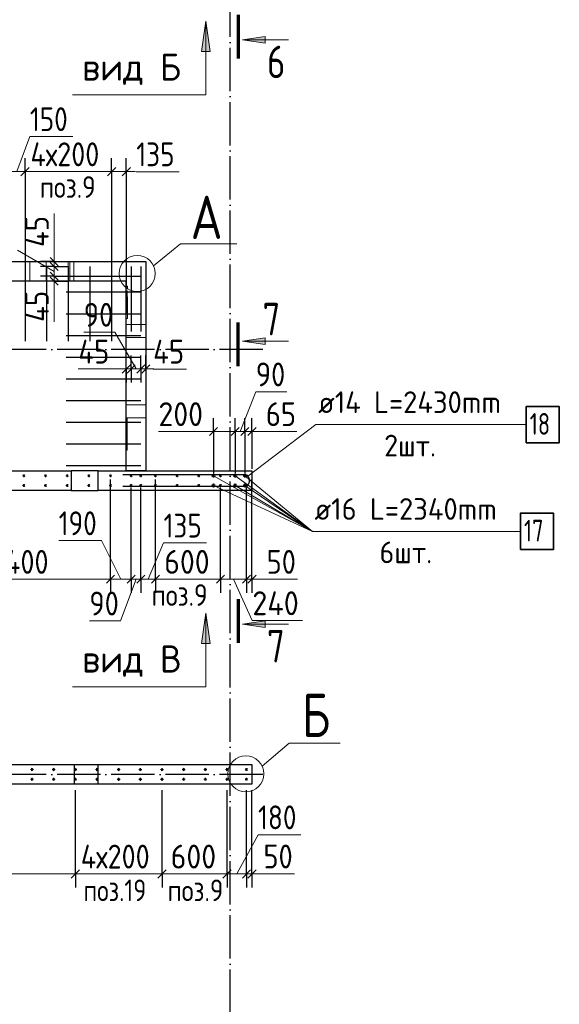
# Model space of a CAD drawing. Header units: millimetres. Extents: x -49773 to 2322955, y -3321 to 58485.
# Tile 506 of 580: x 1927575 to 1932556, y 36720 to 45803. Entities that reach past the tile are written whole.
import ezdxf

# ---------------------------------------------------------------- set-up
doc = ezdxf.new("R2010")
doc.units = ezdxf.units.MM
for name, pattern in [('______11', [500, 400, -50, 0, -50]), ('______2', [270, 200, -70]), ('______5', [1100, 800, -100, 100, -100])]:
    doc.linetypes.add(name, pattern=pattern)
for name, color, linetype, lineweight in [('Standard', 7, 'Continuous', 25), ('Арм.стержн. вертикальными 1', 22, 'Continuous', 35), ('Арм.стержн.горизонт. 2', 202, 'Continuous', 35), ('Обозначение разреза_ общее', 7, 'Continuous', 25), ('Размерная линия_ общее', 7, 'Continuous', 13), ('Стена_ общее', 7, 'Continuous', 35), ('Стена_ Сборный элемент', 7, 'Continuous', 35)]:
    doc.layers.add(name, color=color, linetype=linetype, lineweight=lineweight)
doc.layers.add('Арм.стержн. вертикальными 2', color=7, linetype='Continuous', lineweight=35, true_color=0x006e00)
doc.layers.add('Осевая линия_ общее', color=7, linetype='______5', lineweight=13, true_color=0xa0a0a0)
doc.styles.add('ISOCPEUR', font='txt')

msp = doc.modelspace()

# ---------------------------------------------------------------- hatches: boundary and pattern name
at = {"layer": 'Обозначение разреза_ общее', "linetype": 'Continuous', "lineweight": 13, "transparency": 33554687}
for points in [[(1929333.2, 45509.4), (1929293.2, 45789.4), (1929253.2, 45509.4)], [(1929333.2, 40049.4), (1929293.2, 40329.4), (1929253.2, 40049.4)]]:
    msp.add_hatch(color=7, dxfattribs=at).paths.add_polyline_path(points)
for points in [[(1929842.4, 45586.1), (1929632.4, 45616.1), (1929842.4, 45646.1)], [(1929842.4, 42807.4), (1929632.4, 42837.4), (1929842.4, 42867.4)], [(1929842.4, 40196.1), (1929632.4, 40226.1), (1929842.4, 40256.1)]]:
    msp.add_hatch(color=7, dxfattribs=at).paths.add_polyline_path(points, flags=16)

# ---------------------------------------------------------------- linework, layer by layer
at = {"layer": 'Арм.стержн. вертикальными 1', "color": 4, "linetype": 'Continuous', "lineweight": 25, "transparency": 33554687}
for p, q in [((1927623.8, 43525.9), (1927623.8, 42925.9)), ((1927823.8, 43525.9), (1927823.8, 42925.9)), ((1928023.8, 43525.9), (1928023.8, 42925.9)), ((1928223.8, 43525.9), (1928223.8, 42925.9)), ((1928423.8, 43525.9), (1928423.8, 42925.9)), ((1928604.3, 43525.4), (1928604.3, 42925.4)), ((1928693.8, 43525.4), (1928693.8, 42925.4)), ((1927623.8, 43436.4), (1927623.8, 42836.4)), ((1927823.8, 43436.4), (1927823.8, 42836.4)), ((1928004.3, 43435.9), (1928604.3, 43435.9)), ((1928023.8, 43436.4), (1928023.8, 42836.4)), ((1928093.8, 43435.9), (1928693.8, 43435.9)), ((1928223.8, 43436.4), (1928223.8, 42836.4)), ((1928423.8, 43436.4), (1928423.8, 42836.4)), ((1928004.3, 43290.9), (1928604.3, 43290.9)), ((1928093.8, 43290.9), (1928693.8, 43290.9)), ((1928004.3, 43090.9), (1928604.3, 43090.9)), ((1928093.8, 43090.9), (1928693.8, 43090.9)), ((1928004.3, 42890.9), (1928604.3, 42890.9)), ((1928093.8, 42890.9), (1928693.8, 42890.9)), ((1928004.3, 42690.9), (1928604.3, 42690.9)), ((1928093.8, 42690.9), (1928693.8, 42690.9)), ((1928004.3, 42490.9), (1928604.3, 42490.9)), ((1928093.8, 42490.9), (1928693.8, 42490.9)), ((1928004.3, 42290.9), (1928604.3, 42290.9)), ((1928093.8, 42290.9), (1928693.8, 42290.9)), ((1928004.3, 42090.9), (1928604.3, 42090.9)), ((1928093.8, 42090.9), (1928693.8, 42090.9)), ((1928004.3, 41890.9), (1928604.3, 41890.9)), ((1928093.8, 41890.9), (1928693.8, 41890.9)), ((1928004.3, 41690.9), (1928604.3, 41690.9)), ((1928093.8, 41690.9), (1928693.8, 41690.9))]:
    msp.add_line(p, q, dxfattribs=at)
at = {"layer": 'Арм.стержн. вертикальными 1', "color": 4, "linetype": 'Continuous', "lineweight": 50, "transparency": 33554687}
for centre in [(1927613.8, 41595.5), (1927813.8, 41595.5), (1928013.8, 41595.5), (1928213.8, 41595.5), (1928413.8, 41595.5), (1928603.7, 41595.5), (1928693.3, 41595.5), (1928828.8, 41595.9), (1929028.8, 41595.9), (1929228.8, 41595.9), (1929428.8, 41595.9), (1929668.8, 41595.9), (1927613.8, 41505.9), (1927813.8, 41505.9), (1928013.8, 41505.9), (1928213.8, 41505.9), (1928413.8, 41505.9), (1928603.7, 41505.9), (1928693.3, 41505.9), (1928828.8, 41505.9), (1929028.8, 41505.9), (1929228.8, 41505.9), (1929428.8, 41505.9), (1929668.8, 41505.9), (1927688.7, 38885.9), (1927888.7, 38885.9), (1928088.7, 38885.9), (1928288.7, 38885.9), (1928488.7, 38885.8), (1928688.7, 38885.7), (1928888.7, 38885.6), (1929088.7, 38885.9), (1929288.7, 38885.9), (1929488.7, 38885.9), (1929668.8, 38885.9), (1927688.7, 38795.9), (1927888.7, 38795.9), (1928088.7, 38795.9), (1928288.7, 38795.9), (1928488.7, 38795.8), (1928688.7, 38795.7), (1928888.7, 38795.6), (1929088.7, 38795.9), (1929288.7, 38795.9), (1929488.7, 38795.9), (1929668.7, 38795.9)]:
    msp.add_circle(centre, 5, dxfattribs=at)
at = {"layer": 'Арм.стержн. вертикальными 2', "color": 7, "linetype": 'Continuous', "lineweight": 13, "transparency": 33554687}
for q in [(1929363.8, 41595.9), (1929563.8, 41595.9), (1929653.8, 41595.9), (1929363.8, 41505.9), (1929563.8, 41505.9), (1929653.8, 41505.9), (1932196.7, 41082.6)]:
    msp.add_line((1930276.7, 41082.6), q, dxfattribs=at)
at = {"layer": 'Арм.стержн. вертикальными 2', "color": 7, "linetype": 'Continuous', "lineweight": 35, "transparency": 33554687}
msp.add_lwpolyline([(1932196.7, 40916), (1932503.4, 40916), (1932503.4, 41249.3), (1932196.7, 41249.3), (1932196.7, 40916)], dxfattribs=at)
at = {"layer": 'Арм.стержн. вертикальными 2', "color": 5, "linetype": 'Continuous', "lineweight": 50, "true_color": 0x1c1cff, "transparency": 33554687}
for centre in [(1929363.8, 41595.9), (1929563.8, 41595.9), (1929653.8, 41595.9), (1929363.8, 41505.9), (1929563.8, 41505.9), (1929653.8, 41505.9)]:
    msp.add_circle(centre, 8, dxfattribs=at)
at = {"layer": 'Арм.стержн.горизонт. 2', "color": 7, "linetype": 'Continuous', "lineweight": 13, "transparency": 33554687}
for q in [(1929680.7, 41592.6), (1929680.7, 41592.6), (1932249.7, 42067.6)]:
    msp.add_line((1930309.7, 42067.6), q, dxfattribs=at)
at = {"layer": 'Арм.стержн.горизонт. 2', "color": 7, "linetype": 'Continuous', "lineweight": 35, "transparency": 33554687}
msp.add_lwpolyline([(1932249.7, 41900.9), (1932556.4, 41900.9), (1932556.4, 42234.2), (1932249.7, 42234.2), (1932249.7, 41900.9)], dxfattribs=at)
at = {"layer": 'Арм.стержн.горизонт. 2', "color": 211, "linetype": 'Continuous', "lineweight": 25, "true_color": 0xff54ff, "transparency": 33554687}
msp.add_lwpolyline([(1928525.8, 41605.9), (1929651.7, 41605.9), (1929659.1, 41604.9), (1929666.7, 41602.4), (1929673.8, 41598.4), (1929679.5, 41593.6), (1929684.3, 41587.9), (1929688.3, 41580.8), (1929690.8, 41573.2), (1929691.8, 41565.7), (1929691.8, 41536.1), (1929690.8, 41528.6), (1929688.3, 41521), (1929684.3, 41514), (1929679.5, 41508.2), (1929673.8, 41503.4), (1929666.7, 41499.5), (1929659.1, 41497), (1929651.7, 41495.9), (1928525.8, 41495.9)], dxfattribs=at)
msp.add_lwpolyline([(1928525.8, 41605.9), (1929651.7, 41605.9), (1929659.1, 41604.9), (1929666.7, 41602.4), (1929673.8, 41598.4), (1929679.5, 41593.6), (1929684.3, 41587.9), (1929688.3, 41580.8), (1929690.8, 41573.2), (1929691.8, 41565.7), (1929691.8, 41536.1), (1929690.8, 41528.6), (1929688.3, 41521), (1929684.3, 41514), (1929679.5, 41508.2), (1929673.8, 41503.4), (1929666.7, 41499.5), (1929659.1, 41497), (1929651.7, 41495.9), (1928525.8, 41495.9)], dxfattribs=at)
at = {"layer": 'Обозначение разреза_ общее', "color": 7, "linetype": 'Continuous', "lineweight": 13, "transparency": 33554687}
for p, q in [((1929293.2, 45789.4), (1929253.2, 45509.4)), ((1929293.2, 45789.4), (1929293.2, 45789.4)), ((1929293.2, 45789.4), (1929293.2, 45789.4)), ((1929293.2, 45789.4), (1929293.2, 45789.4)), ((1929333.2, 45509.4), (1929293.2, 45789.4)), ((1929632.4, 45616.1), (1929842.4, 45646.1)), ((1929632.4, 45616.1), (1930056.4, 45616.1)), ((1929632.4, 45616.1), (1929632.4, 45616.1)), ((1929632.4, 45616.1), (1929632.4, 45616.1)), ((1929632.4, 45616.1), (1929632.4, 45616.1)), ((1929842.4, 45586.1), (1929632.4, 45616.1)), ((1929842.4, 45646.1), (1929842.4, 45586.1)), ((1929842.4, 45616.1), (1929857.4, 45616.1)), ((1929253.2, 45509.4), (1929333.2, 45509.4)), ((1929293.2, 45509.4), (1929293.2, 45489.4)), ((1929632.4, 42837.4), (1929842.4, 42867.4)), ((1929632.4, 42837.4), (1930056.4, 42837.4)), ((1929632.4, 42837.4), (1929632.4, 42837.4)), ((1929632.4, 42837.4), (1929632.4, 42837.4)), ((1929632.4, 42837.4), (1929632.4, 42837.4)), ((1929842.4, 42807.4), (1929632.4, 42837.4)), ((1929842.4, 42867.4), (1929842.4, 42807.4)), ((1929842.4, 42837.4), (1929857.4, 42837.4)), ((1929293.2, 40329.4), (1929253.2, 40049.4)), ((1929293.2, 40329.4), (1929293.2, 40329.4)), ((1929293.2, 40329.4), (1929293.2, 40329.4)), ((1929293.2, 40329.4), (1929293.2, 40329.4)), ((1929333.2, 40049.4), (1929293.2, 40329.4)), ((1929632.4, 40226.1), (1929842.4, 40256.1)), ((1929842.4, 40256.1), (1929842.4, 40196.1)), ((1929632.4, 40226.1), (1930056.4, 40226.1)), ((1929632.4, 40226.1), (1929632.4, 40226.1)), ((1929632.4, 40226.1), (1929632.4, 40226.1)), ((1929632.4, 40226.1), (1929632.4, 40226.1)), ((1929842.4, 40196.1), (1929632.4, 40226.1)), ((1929842.4, 40226.1), (1929857.4, 40226.1)), ((1929253.2, 40049.4), (1929333.2, 40049.4)), ((1929293.2, 40049.4), (1929293.2, 40029.4))]:
    msp.add_line(p, q, dxfattribs=at)
at = {"layer": 'Обозначение разреза_ общее', "color": 7, "linetype": 'Continuous', "lineweight": 70, "transparency": 33554687}
for p, q in [((1929592.4, 45846.8), (1929592.4, 45444.8)), ((1929592.4, 42606.8), (1929592.4, 43008.8)), ((1929592.4, 40456.8), (1929592.4, 40054.8))]:
    msp.add_line(p, q, dxfattribs=at)
at = {"layer": 'Обозначение разреза_ общее', "color": 7, "linetype": 'Continuous', "lineweight": 13, "transparency": 33554687}
for points in [[(1928063.2, 45109.4), (1929293.2, 45109.4), (1929293.2, 45789.4)], [(1928811.3, 43531.3), (1929060.7, 43735), (1929580.7, 43735)], [(1928063.2, 39649.4), (1929293.2, 39649.4), (1929293.2, 40329.4)], [(1929813.5, 38916.1), (1930063.6, 39129.5), (1930533.6, 39129.5)]]:
    msp.add_lwpolyline(points, dxfattribs=at)
for centre in [(1928660, 43461.3), (1929662.2, 38846.2)]:
    msp.add_circle(centre, 166.7, dxfattribs=at)
at = {"layer": 'Осевая линия_ общее', "color": 253, "linetype": '______11', "lineweight": -3, "true_color": 0xa0a0a0, "transparency": 33554687}
for p, q in [((1929518.8, 32140.9), (1929518.8, 55049.1)), ((1929820.8, 42760.9), (1913487, 42760.9)), ((1929820.8, 38840.9), (1913487, 38840.9))]:
    msp.add_line(p, q, dxfattribs=at)
at = {"layer": 'Размерная линия_ общее', "color": 7, "linetype": 'Continuous', "lineweight": 13, "transparency": 33554687}
for p, q in [((1927548.8, 44400.9), (1927668.7, 44724.7)), ((1927668.7, 44724.7), (1928064.7, 44724.7)), ((1927473.8, 44400.9), (1927623.8, 44400.9)), ((1927623.8, 44400.9), (1928423.8, 44400.9)), ((1928423.8, 44400.9), (1928558.8, 44400.9)), ((1928491.3, 44400.9), (1928651.1, 44400.5)), ((1928558.8, 44400.9), (1928633.8, 44400.9)), ((1928651.1, 44400.5), (1929047.1, 44400.5)), ((1927893.5, 43705.9), (1927893.5, 44013.9)), ((1927893.1, 43548.4), (1927893.5, 43705.9)), ((1927893.1, 43481.2), (1927553.8, 43677.3)), ((1927893.1, 43570.9), (1927893.1, 43645.9)), ((1927893.1, 43525.9), (1927893.1, 43570.9)), ((1927893.1, 43436.4), (1927893.1, 43525.9)), ((1927893.1, 43390.9), (1927893.1, 43436.4)), ((1927893.1, 43413.7), (1927893.8, 43323.2)), ((1927893.1, 43390.9), (1927893.1, 43315.9)), ((1927893.8, 43323.2), (1927893.8, 43015.2)), ((1928452.4, 42920.3), (1928166.4, 42920.3)), ((1928648.6, 42580.9), (1928452.4, 42920.3)), ((1928423.8, 42580.6), (1928115.8, 42580.6)), ((1928581.3, 42580.9), (1928423.8, 42580.6)), ((1928558.8, 42580.9), (1928483.8, 42580.9)), ((1928603.8, 42580.9), (1928558.8, 42580.9)), ((1928693.3, 42580.9), (1928603.8, 42580.9)), ((1928738.8, 42580.9), (1928693.3, 42580.9)), ((1928716.1, 42580.9), (1928806.5, 42580.3)), ((1928738.8, 42580.9), (1928813.8, 42580.9)), ((1928806.5, 42580.3), (1929114.5, 42580.3)), ((1929608.8, 42003.1), (1929754.3, 42370.6)), ((1929754.3, 42370.6), (1930040.3, 42370.6)), ((1929296.2, 42004), (1928856.2, 42004)), ((1929363.8, 42003.1), (1929288.8, 42003.1)), ((1929463.8, 42003.1), (1929296.2, 42004)), ((1929363.8, 42003.1), (1929563.8, 42003.1)), ((1929563.8, 42003.1), (1929653.8, 42003.1)), ((1929653.8, 42003.1), (1929718.8, 42003.1)), ((1929686.3, 42003.1), (1929847.3, 42003.9)), ((1929718.8, 42003.1), (1929793.8, 42003.1)), ((1929847.3, 42003.9), (1930133.3, 42003.9)), ((1928330.8, 40997.2), (1927934.8, 40997.2)), ((1928508.8, 40641.2), (1928330.8, 40997.2)), ((1928761.1, 40641.2), (1928902.8, 40975.6)), ((1928902.8, 40975.6), (1929298.8, 40975.6)), ((1926013.8, 40641.2), (1928413.8, 40641.2)), ((1928413.8, 40641.2), (1928603.8, 40641.2)), ((1928648.5, 40641.2), (1928504.2, 40257)), ((1928603.8, 40641.2), (1928693.3, 40641.2)), ((1928693.3, 40641.2), (1928828.8, 40641.2)), ((1928828.8, 40641.2), (1929428.8, 40641.2)), ((1929428.8, 40641.2), (1929668.8, 40641.2)), ((1929548.8, 40641.2), (1929722.3, 40259.6)), ((1929668.8, 40641.2), (1929718.8, 40641.2)), ((1929693.8, 40641.2), (1929854.4, 40641.4)), ((1929718.8, 40641.2), (1929793.8, 40641.2)), ((1929854.4, 40641.4), (1930140.4, 40641.4)), ((1928504.2, 40257), (1928218.2, 40257)), ((1929722.3, 40259.6), (1930184.3, 40259.6)), ((1929578.8, 37922.7), (1929775.1, 38284.6)), ((1929775.1, 38284.6), (1930171.1, 38284.6)), ((1924688.8, 37922.7), (1928088.7, 37922.7)), ((1928088.7, 37922.7), (1928888.7, 37922.7)), ((1928888.7, 37922.7), (1929488.8, 37922.7)), ((1929488.8, 37922.7), (1929668.7, 37922.7)), ((1929668.7, 37922.7), (1929718.8, 37922.7)), ((1929693.8, 37922.7), (1929824.8, 37923.9)), ((1929718.8, 37922.7), (1929793.8, 37922.7)), ((1929824.8, 37923.9), (1930110.8, 37923.9))]:
    msp.add_line(p, q, dxfattribs=at)
at = {"layer": 'Размерная линия_ общее', "color": 253, "linetype": 'Continuous', "lineweight": -3, "true_color": 0xa0a0a0, "transparency": 33554687}
for p, q in [((1927623.8, 44400.9), (1927623.8, 44525.9)), ((1928423.8, 44400.9), (1928423.8, 44525.9)), ((1928558.8, 44400.9), (1928558.8, 44525.9)), ((1927623.8, 44400.9), (1927623.8, 44275.9)), ((1927623.8, 44400.9), (1927623.8, 43471.7)), ((1928423.8, 44400.9), (1928423.8, 44275.9)), ((1928423.8, 44400.9), (1928423.8, 43471.7)), ((1928558.8, 44400.9), (1928558.8, 44275.9)), ((1928558.8, 44400.9), (1928558.8, 43337.2)), ((1927893.1, 43570.9), (1927768.1, 43570.9)), ((1927893.1, 43525.9), (1927768.1, 43525.9)), ((1927893.1, 43570.9), (1928018.1, 43570.9)), ((1927893.1, 43525.9), (1928018.1, 43525.9)), ((1927893.1, 43525.9), (1927926.8, 43525.9)), ((1927893.1, 43436.4), (1927768.1, 43436.4)), ((1927893.1, 43436.4), (1928018.1, 43436.4)), ((1927893.1, 43436.4), (1927926.8, 43436.4)), ((1927893.1, 43390.9), (1927768.1, 43390.9)), ((1927893.1, 43390.9), (1928018.1, 43390.9)), ((1928558.8, 42580.9), (1928558.8, 42705.9)), ((1928603.8, 42580.9), (1928603.8, 42705.9)), ((1928693.3, 42580.9), (1928693.3, 42705.9)), ((1928738.8, 42580.9), (1928738.8, 42705.9)), ((1928558.8, 42580.9), (1928558.8, 42455.9)), ((1928603.8, 42580.9), (1928603.8, 42455.9)), ((1928603.8, 42580.9), (1928603.8, 42547.2)), ((1928693.3, 42580.9), (1928693.3, 42455.9)), ((1928693.3, 42580.9), (1928693.3, 42547.2)), ((1928738.8, 42580.9), (1928738.8, 42455.9)), ((1929363.8, 42003.1), (1929363.8, 42128.1)), ((1929563.8, 42003.1), (1929563.8, 42128.1)), ((1929653.8, 42003.1), (1929653.8, 42128.1)), ((1929718.8, 42003.1), (1929718.8, 42128.1)), ((1929363.8, 42003.1), (1929363.8, 41878.1)), ((1929363.8, 42003.1), (1929363.8, 41615.9)), ((1929563.8, 42003.1), (1929563.8, 41878.1)), ((1929563.8, 42003.1), (1929563.8, 41615.9)), ((1929653.8, 42003.1), (1929653.8, 41878.1)), ((1929653.8, 42003.1), (1929653.8, 41615.9)), ((1929718.8, 42003.1), (1929718.8, 41878.1)), ((1929718.8, 42003.1), (1929718.8, 41660.9)), ((1928413.8, 40641.2), (1928413.8, 40766.2)), ((1928603.8, 40641.2), (1928603.8, 40766.2)), ((1928693.3, 40641.2), (1928693.3, 40766.2)), ((1928828.8, 40641.2), (1928828.8, 40766.2)), ((1929428.8, 40641.2), (1929428.8, 40766.2)), ((1929668.8, 40641.2), (1929668.8, 40766.2)), ((1929718.8, 40641.2), (1929718.8, 40766.2)), ((1928413.8, 40641.2), (1928413.8, 40516.2)), ((1928603.8, 40641.2), (1928603.8, 40516.2)), ((1928693.3, 40641.2), (1928693.3, 40516.2)), ((1928828.8, 40641.2), (1928828.8, 40516.2)), ((1929428.8, 40641.2), (1929428.8, 40516.2)), ((1929668.8, 40641.2), (1929668.8, 40516.2)), ((1929718.8, 40641.2), (1929718.8, 40516.2)), ((1928088.7, 37922.7), (1928088.7, 38047.7)), ((1928888.7, 37922.7), (1928888.7, 38047.7)), ((1929488.8, 37922.7), (1929488.8, 38047.7)), ((1929668.7, 37922.7), (1929668.7, 38047.7)), ((1929718.8, 37922.7), (1929718.8, 38047.7)), ((1928088.7, 37922.7), (1928088.7, 37797.7)), ((1928888.7, 37922.7), (1928888.7, 37797.7)), ((1929488.8, 37922.7), (1929488.8, 37797.7)), ((1929668.7, 37922.7), (1929668.7, 37797.7)), ((1929718.8, 37922.7), (1929718.8, 37797.7))]:
    msp.add_line(p, q, dxfattribs=at)
at = {"layer": 'Размерная линия_ общее', "color": 7, "linetype": 'Continuous', "lineweight": 25, "transparency": 33554687}
for p, q in [((1927586.3, 44363.4), (1927661.3, 44438.4)), ((1928386.3, 44363.4), (1928461.3, 44438.4)), ((1928521.3, 44363.4), (1928596.3, 44438.4)), ((1927930.6, 43533.4), (1927855.6, 43608.4)), ((1927930.6, 43488.4), (1927855.6, 43563.4)), ((1927930.6, 43398.9), (1927855.6, 43473.9)), ((1927930.6, 43353.4), (1927855.6, 43428.4)), ((1928596.3, 42618.4), (1928521.3, 42543.4)), ((1928641.3, 42618.4), (1928566.3, 42543.4)), ((1928730.8, 42618.4), (1928655.8, 42543.4)), ((1928776.3, 42618.4), (1928701.3, 42543.4)), ((1929326.3, 41965.6), (1929401.3, 42040.6)), ((1929526.3, 41965.6), (1929601.3, 42040.6)), ((1929616.3, 41965.6), (1929691.3, 42040.6)), ((1929681.3, 41965.6), (1929756.3, 42040.6)), ((1928376.3, 40603.7), (1928451.3, 40678.7)), ((1928566.3, 40603.7), (1928641.3, 40678.7)), ((1928655.8, 40603.7), (1928730.8, 40678.7)), ((1928791.3, 40603.7), (1928866.3, 40678.7)), ((1929391.3, 40603.7), (1929466.3, 40678.7)), ((1929631.3, 40603.7), (1929706.3, 40678.7)), ((1929681.3, 40603.7), (1929756.3, 40678.7)), ((1928051.2, 37885.2), (1928126.2, 37960.2)), ((1928851.2, 37885.2), (1928926.2, 37960.2)), ((1929451.3, 37885.2), (1929526.3, 37960.2)), ((1929631.2, 37885.2), (1929706.3, 37960.2)), ((1929681.3, 37885.2), (1929756.3, 37960.2))]:
    msp.add_line(p, q, dxfattribs=at)
at = {"layer": 'Размерная линия_ общее', "color": 253, "linetype": 'Continuous', "lineweight": -3, "true_color": 0xa0a0a0, "transparency": 33554687}
for points in [[(1927893.1, 43570.9), (1927876.5, 43570.9), (1927876.5, 43570.9), (1927866.4, 43570.9)], [(1927893.1, 43390.9), (1927876.6, 43390.9), (1927876.6, 43390.9), (1927866.4, 43390.9)], [(1928558.8, 42580.9), (1928558.8, 42597.4), (1928558.8, 42597.4), (1928558.8, 42607.7)], [(1928738.8, 42580.9), (1928738.8, 42597.3), (1928738.8, 42597.3), (1928738.8, 42607.7)], [(1928413.8, 40641.2), (1928413.8, 40658.2), (1928413.8, 40658.2), (1928413.8, 40658.3), (1928413.8, 40658.3), (1928413.8, 40963.4), (1928413.8, 40963.4), (1928413.8, 41562.2)], [(1928828.8, 40641.2), (1928828.8, 40658.2), (1928828.8, 40658.2), (1928828.8, 40658.3), (1928828.8, 40658.3), (1928828.8, 40990), (1928828.8, 40990), (1928828.8, 41562.2)], [(1929718.8, 40641.2), (1929718.8, 40658.4), (1929718.8, 40658.4), (1929718.8, 41562.2)], [(1928603.8, 40641.2), (1928603.8, 40658.2), (1928603.8, 40658.2), (1928603.8, 40658.3), (1928603.8, 40658.3), (1928603.8, 40975.6), (1928603.8, 40975.6), (1928603.8, 41485.9)], [(1928693.3, 40641.2), (1928693.3, 40658.2), (1928693.3, 40658.2), (1928693.3, 40658.3), (1928693.3, 40658.3), (1928693.3, 40981.3), (1928693.3, 40981.3), (1928693.3, 41485.9)], [(1929428.8, 40641.2), (1929428.8, 40658.4), (1929428.8, 40658.4), (1929428.8, 41485.9)], [(1929668.8, 40641.2), (1929668.8, 40658.4), (1929668.8, 40658.4), (1929668.8, 41485.9)], [(1928088.7, 37922.7), (1928088.7, 37939.7), (1928088.7, 37939.7), (1928088.7, 37939.8), (1928088.7, 37939.8), (1928088.7, 37940.7), (1928088.7, 37940.7), (1928088.7, 38206.3), (1928088.7, 38206.3), (1928088.7, 38695.9)], [(1928888.7, 37922.7), (1928888.7, 37939.7), (1928888.7, 37939.7), (1928888.7, 37940.8), (1928888.7, 37940.8), (1928888.7, 38252.5), (1928888.7, 38252.5), (1928888.7, 38695.6)], [(1929488.8, 37922.7), (1929488.8, 37940.8), (1929488.8, 37940.8), (1929488.8, 38287.1), (1929488.8, 38287.1), (1929488.8, 38695.9)], [(1929668.7, 37922.7), (1929668.7, 37940.8), (1929668.7, 37940.8), (1929668.7, 38297.4), (1929668.7, 38297.4), (1929668.7, 38695.9)], [(1929718.8, 37922.7), (1929718.8, 37940.9), (1929718.8, 37940.9), (1929718.8, 38300.3), (1929718.8, 38300.3), (1929718.8, 38695.9)]]:
    msp.add_lwpolyline(points, dxfattribs=at)
at = {"layer": 'Стена_ общее', "color": 7, "linetype": 'Continuous', "lineweight": 25, "transparency": 33554687}
for p, q in [((1925718.8, 43570.9), (1928738.8, 43570.9)), ((1928738.8, 43570.9), (1928738.8, 43390.9)), ((1928558.8, 43390.9), (1925898.8, 43390.9)), ((1928558.8, 41640.9), (1928558.8, 43390.9)), ((1928738.8, 43390.9), (1928738.8, 41640.9)), ((1925898.8, 41640.9), (1928048.8, 41640.9)), ((1928048.8, 41640.9), (1928048.8, 41460.9)), ((1928298.8, 41640.9), (1928048.8, 41640.9)), ((1928298.8, 41460.9), (1928298.8, 41640.9)), ((1928298.8, 41640.9), (1928558.8, 41640.9)), ((1928738.8, 41640.9), (1928558.8, 41640.9)), ((1928558.8, 41640.9), (1928738.8, 41640.9)), ((1928738.8, 41640.9), (1929718.8, 41640.9)), ((1929718.8, 41640.9), (1929718.8, 41460.9)), ((1928048.8, 41460.9), (1924118.8, 41460.9)), ((1928048.8, 41460.9), (1928298.8, 41460.9)), ((1929718.8, 41460.9), (1928298.8, 41460.9)), ((1924618.8, 38930.9), (1928078.8, 38930.9)), ((1928078.8, 38930.9), (1928078.8, 38750.9)), ((1928078.8, 38930.9), (1928298.8, 38930.9)), ((1928298.8, 38750.9), (1928298.8, 38930.9)), ((1928298.8, 38930.9), (1929718.8, 38930.9)), ((1929718.8, 38930.9), (1929718.8, 38750.9)), ((1928078.8, 38750.9), (1923938.8, 38750.9)), ((1928298.8, 38750.9), (1928078.8, 38750.9)), ((1929718.8, 38750.9), (1928298.8, 38750.9))]:
    msp.add_line(p, q, dxfattribs=at)
at = {"layer": 'Стена_ общее', "color": 253, "linetype": '______2', "lineweight": 18, "true_color": 0xababab, "transparency": 33554687}
for p, q in [((1927668.8, 43390.9), (1927668.8, 43570.9)), ((1927818.8, 43570.9), (1927818.8, 43390.9)), ((1928023.8, 43570.9), (1928023.8, 43390.9)), ((1928038.8, 43390.9), (1928038.8, 43570.9)), ((1928073.8, 43390.9), (1928073.8, 43570.9)), ((1928738.8, 42990.9), (1928558.8, 42990.9)), ((1928558.8, 42870.9), (1928738.8, 42870.9)), ((1928738.8, 42250.9), (1928558.8, 42250.9)), ((1928567.8, 42130.9), (1928738.8, 42130.9)), ((1928298.8, 38930.9), (1928298.8, 38930.9)), ((1928078.8, 38750.9), (1928078.8, 38750.9))]:
    msp.add_line(p, q, dxfattribs=at)
at = {"layer": 'Стена_ Сборный элемент', "color": 253, "linetype": '______2', "lineweight": 18, "true_color": 0xababab, "transparency": 33554687}
for p, q in [((1928558.8, 43345.9), (1928568.8, 43345.9)), ((1928568.8, 43045.9), (1928568.8, 43345.9)), ((1928558.8, 43300.9), (1928567.8, 43300.9)), ((1928567.8, 43300.9), (1928567.8, 43100.9)), ((1928558.8, 43100.9), (1928567.8, 43100.9)), ((1928558.8, 43045.9), (1928568.8, 43045.9)), ((1928558.8, 42130.9), (1928567.8, 42130.9)), ((1928567.8, 42130.9), (1928567.8, 42045.9)), ((1928558.8, 42045.9), (1928567.8, 42045.9)), ((1928567.8, 42045.9), (1928567.8, 41845.9)), ((1928558.8, 41845.9), (1928567.8, 41845.9)), ((1928558.8, 41830.9), (1928567.8, 41830.9)), ((1928567.8, 41845.9), (1928567.8, 41830.9))]:
    msp.add_line(p, q, dxfattribs=at)
at = {"layer": 'Стена_ Сборный элемент', "color": 7, "linetype": 'Continuous', "lineweight": 25, "transparency": 33554687}
for p, q in [((1928557.8, 43300.9), (1928557.8, 43100.9)), ((1928557.8, 43300.9), (1928558.8, 43300.9)), ((1928557.8, 43100.9), (1928558.8, 43100.9)), ((1928557.8, 42130.9), (1928557.8, 42045.9)), ((1928557.8, 42130.9), (1928558.8, 42130.9)), ((1928557.8, 42045.9), (1928557.8, 41845.9)), ((1928557.8, 42045.9), (1928558.8, 42045.9)), ((1928557.8, 41845.9), (1928557.8, 41830.9)), ((1928557.8, 41845.9), (1928558.8, 41845.9)), ((1928557.8, 41830.9), (1928558.8, 41830.9))]:
    msp.add_line(p, q, dxfattribs=at)

# ---------------------------------------------------------------- texts
at = {"layer": 'Standard', "color": 7, "linetype": 'Continuous', "lineweight": 18, "transparency": 33554687, "char_height": 200, "attachment_point": 7, "style": 'ISOCPEUR'}
for s, insert, width in [('\\W0.85;поз.9', (1927759.7, 44159.2), 639.306), ('\\W0.85;поз.9', (1928792.5, 40395.5), 639.292), ('\\W0.82;поз.19', (1928163.4, 37671.5), 726.613), ('\\W0.85;поз.9', (1928938.9, 37671.5), 639.292)]:
    msp.add_mtext(s, dxfattribs=dict(at, insert=insert, width=width))
at = {"layer": 'Арм.стержн. вертикальными 2', "color": 7, "linetype": 'Continuous', "lineweight": 25, "transparency": 33554687, "char_height": 200, "attachment_point": 7, "style": 'ISOCPEUR'}
for s, insert, width in [('\\W0.96;ø16 L=2340mm ', (1930296.7, 41189.3), 1975.102), ('\\W0.75;17', (1932230, 40989.3), 314.859), ('\\W0.94;6шт. ', (1930896.7, 40789.3), 774.193)]:
    msp.add_mtext(s, dxfattribs=dict(at, insert=insert, width=width))
at = {"layer": 'Арм.стержн.горизонт. 2', "color": 7, "linetype": 'Continuous', "lineweight": 25, "transparency": 33554687, "char_height": 200, "attachment_point": 7, "style": 'ISOCPEUR'}
for s, insert, width in [('\\W0.96;ø14 L=2430mm ', (1930329.7, 42174.2), 1995.177), ('\\W0.75;18', (1932283, 41974.2), 314.851), ('\\W0.94;2шт. ', (1930939.7, 41774.2), 774.193)]:
    msp.add_mtext(s, dxfattribs=dict(at, insert=insert, width=width))
at = {"layer": 'Обозначение разреза_ общее', "color": 7, "linetype": 'Continuous', "lineweight": 25, "transparency": 33554687, "attachment_point": 7, "style": 'ISOCPEUR'}
for s, insert, char_height, width in [('\\W0.78;6', (1929857.9, 45263.6), 300, 326.407), ('\\W0.95;вид Б', (1928150.3, 45201.1), 250, 992.717), ('\\W0.78;7', (1929817, 42890.9), 300, 326.407), ('\\W0.78;7', (1929857.9, 39873.6), 300, 326.407), ('\\W0.95;вид В', (1928150.3, 39741.1), 250, 992.717)]:
    msp.add_mtext(s, dxfattribs=dict(at, insert=insert, char_height=char_height, width=width))
at = {"layer": 'Обозначение разреза_ общее', "color": 7, "linetype": 'Continuous', "lineweight": 35, "transparency": 33554687, "char_height": 400, "attachment_point": 7, "style": 'ISOCPEUR'}
for s, insert, width in [('\\W0.82;А', (1929152.8, 43779.2), 523.526), ('\\W0.80;Б', (1930180.2, 39186.5), 479.773)]:
    msp.add_mtext(s, dxfattribs=dict(at, insert=insert, width=width))
at = {"layer": 'Размерная линия_ общее', "color": 7, "linetype": 'Continuous', "lineweight": 25, "transparency": 33554687, "char_height": 220, "attachment_point": 7, "style": 'ISOCPEUR'}
for s, insert, width in [('\\W0.83;150', (1927668.7, 44774.7), 508.571), ('\\W0.86;4х200', (1927673.8, 44450.9), 814.144), ('\\W0.83;135', (1928651.1, 44450.5), 508.571), ('\\W0.87;90', (1928166.4, 42970.3), 403.94), ('\\W0.88;45', (1928115.8, 42630.6), 426.797), ('\\W0.88;45', (1928806.5, 42630.3), 426.797), ('\\W0.87;90', (1929754.3, 42420.6), 403.924), ('\\W0.91;200', (1928856.2, 42054), 561.996), ('\\W0.87;65', (1929847.3, 42053.9), 403.924), ('\\W0.83;190', (1927934.8, 41047.2), 508.564), ('\\W0.83;135', (1928902.8, 41025.6), 508.571), ('\\W0.86;12х200=2400', (1926463.8, 40691.2), 1613.847), ('\\W0.91;600', (1928908.8, 40691.2), 561.981), ('\\W0.87;50', (1929854.4, 40691.4), 403.932), ('\\W0.87;90', (1928218.2, 40307), 403.94), ('\\W0.92;240', (1929722.3, 40309.6), 584.446), ('\\W0.83;180', (1929775.1, 38334.6), 508.571), ('\\W0.86;4х200', (1928138.7, 37972.7), 814.158), ('\\W0.91;600', (1928968.8, 37972.7), 561.988), ('\\W0.87;50', (1929824.8, 37973.9), 403.94)]:
    msp.add_mtext(s, dxfattribs=dict(at, insert=insert, width=width))
at = {"layer": 'Размерная линия_ общее', "color": 7, "linetype": 'Continuous', "lineweight": 25, "transparency": 33554687, "char_height": 220, "width": 426.797, "attachment_point": 7, "rotation": 90, "style": 'ISOCPEUR'}
for insert in [(1927843.5, 43705.9), (1927843.8, 43015.2)]:
    msp.add_mtext('\\W0.88;45', dxfattribs=dict(at, insert=insert))

doc.saveas('drawing.dxf')
